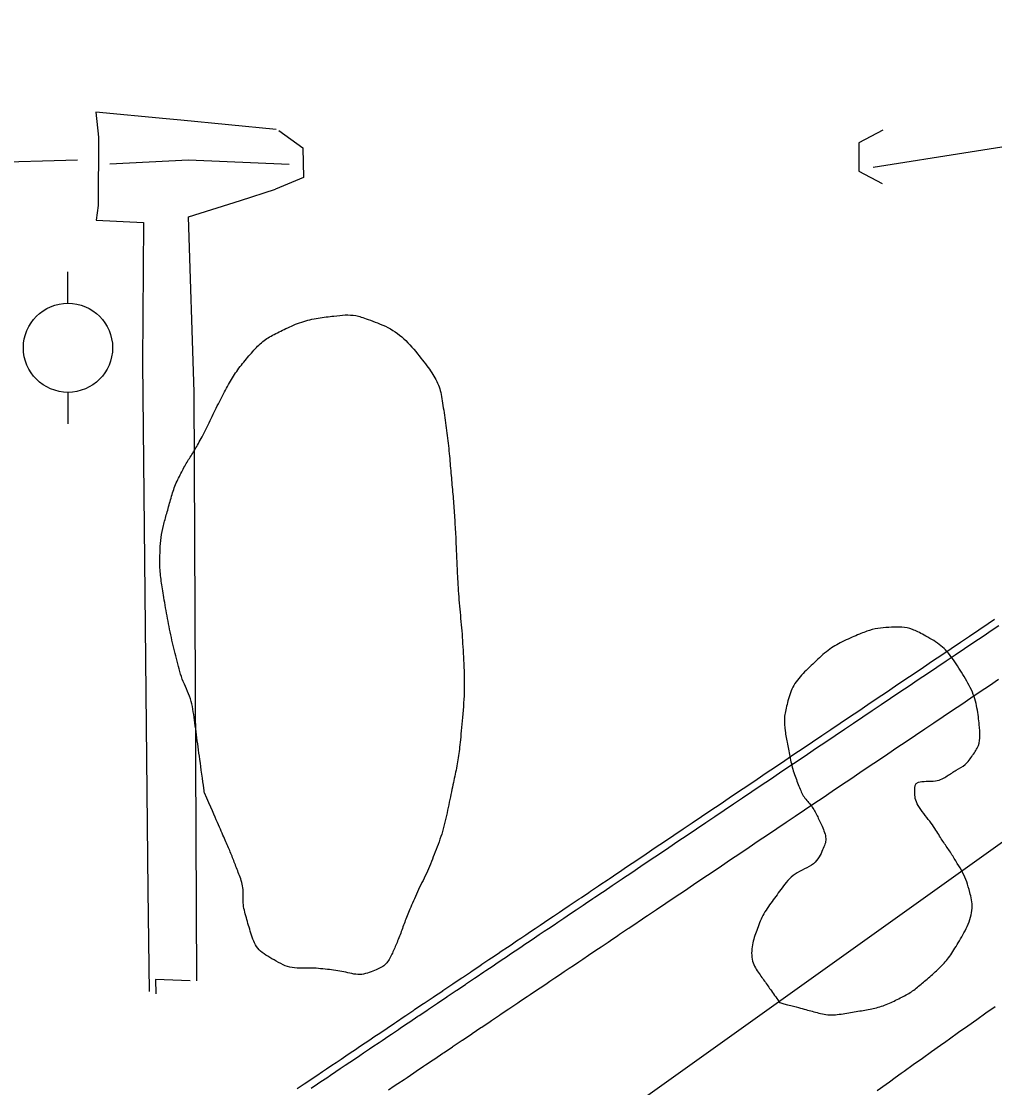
# Model space of a CAD drawing. Extents: x 2145380 to 2157287, y 139568 to 149130.
# Drawn here: x 2151782 to 2151869.3, y 142658.9 to 142754.6 of the extents above; entities that cross this region are included whole.
import ezdxf

# ---------------------------------------------------------------- set-up
doc = ezdxf.new("R2010")
doc.units = 0
for name, color, linetype in [('PR_PREVIOUSLY CONSTRUCTED', 7, 'Continuous'), ('TOPO_Asphalt', 7, 'Continuous'), ('TOPO_Concrete', 7, 'Continuous'), ('TOPO_DRAIN_Headwall', 7, 'Continuous'), ('TOPO_Flowline', 7, 'Continuous'), ('TOPO_Power Pole', 7, 'Continuous'), ('TOPO_Tree Line', 7, 'Continuous')]:
    doc.layers.add(name, color=color, linetype=linetype)

# ---------------------------------------------------------------- blocks, each defined once
blk = doc.blocks.new('POWPOL')
at = {"layer": 'TOPO_Power Pole'}
for p, q in [((0, 10.16), (0, 17.34)), ((0, -10.16), (0, -17.34))]:
    blk.add_line(p, q, dxfattribs=at)
blk.add_circle((0, 0), 10.16, dxfattribs=at)

msp = doc.modelspace()

# ---------------------------------------------------------------- linework, layer by layer
at = {"layer": 'PR_PREVIOUSLY CONSTRUCTED'}
msp.add_line((2151790.957, 142624.477), (2151878.636, 142687.122), dxfattribs=at)
for points in [[(2151806.743, 142658.813), (2151807.354, 142659.224), (2151807.615, 142659.4), (2151808.183, 142659.783), (2151808.487, 142659.987), (2151809.013, 142660.341), (2151809.359, 142660.574), (2151809.842, 142660.899), (2151810.231, 142661.161), (2151810.672, 142661.458), (2151811.103, 142661.748), (2151811.501, 142662.016), (2151811.975, 142662.335), (2151812.331, 142662.575), (2151812.847, 142662.922), (2151813.16, 142663.133), (2151813.718, 142663.509), (2151813.99, 142663.692), (2151814.59, 142664.096), (2151814.82, 142664.25), (2151815.462, 142664.683), (2151815.649, 142664.809), (2151816.334, 142665.27), (2151816.479, 142665.367), (2151817.206, 142665.857), (2151817.308, 142665.926), (2151818.078, 142666.444), (2151818.138, 142666.484), (2151818.95, 142667.031), (2151818.967, 142667.043), (2151819.797, 142667.601), (2151819.822, 142667.618), (2151820.626, 142668.16), (2151820.693, 142668.205), (2151821.456, 142668.718), (2151821.565, 142668.792), (2151822.285, 142669.276), (2151822.437, 142669.379), (2151823.115, 142669.835), (2151823.309, 142669.966), (2151823.944, 142670.393), (2151824.181, 142670.553), (2151824.774, 142670.952), (2151825.053, 142671.14), (2151825.603, 142671.51), (2151825.925, 142671.727), (2151826.433, 142672.069), (2151826.797, 142672.314), (2151827.262, 142672.627), (2151827.668, 142672.901), (2151828.092, 142673.186), (2151828.54, 142673.488), (2151828.921, 142673.744), (2151829.412, 142674.075), (2151829.751, 142674.303), (2151830.284, 142674.662), (2151830.581, 142674.861), (2151831.156, 142675.249), (2151831.41, 142675.42), (2151832.028, 142675.835), (2151832.24, 142675.978), (2151832.9, 142676.422), (2151833.069, 142676.537), (2151833.772, 142677.009), (2151833.899, 142677.095), (2151834.643, 142677.596), (2151834.728, 142677.653), (2151835.515, 142678.183), (2151835.558, 142678.212), (2151836.387, 142678.77), (2151837.217, 142679.329), (2151838.046, 142679.887), (2151838.876, 142680.446), (2151839.705, 142681.004), (2151840.535, 142681.563), (2151841.364, 142682.121), (2151842.194, 142682.68), (2151843.023, 142683.238), (2151843.853, 142683.797), (2151844.682, 142684.355), (2151845.512, 142684.914), (2151846.342, 142685.472), (2151847.171, 142686.03), (2151848.001, 142686.589), (2151848.83, 142687.147), (2151849.66, 142687.706), (2151850.489, 142688.264), (2151851.319, 142688.823), (2151852.148, 142689.381), (2151852.978, 142689.94), (2151853.807, 142690.498), (2151854.637, 142691.057), (2151855.466, 142691.615), (2151856.296, 142692.174), (2151857.125, 142692.732), (2151857.955, 142693.291), (2151858.784, 142693.849), (2151859.614, 142694.407), (2151860.443, 142694.966), (2151861.273, 142695.524), (2151862.103, 142696.083), (2151862.932, 142696.641), (2151863.762, 142697.2), (2151864.591, 142697.758), (2151865.421, 142698.317), (2151866.25, 142698.875), (2151867.08, 142699.434), (2151867.909, 142699.992), (2151868.739, 142700.551), (2151869.328, 142700.948)], [(2151807.988, 142658.847), (2151808.556, 142659.229), (2151808.86, 142659.434), (2151809.385, 142659.788), (2151809.731, 142660.021), (2151810.215, 142660.346), (2151810.603, 142660.608), (2151811.044, 142660.905), (2151811.475, 142661.195), (2151811.874, 142661.463), (2151812.347, 142661.782), (2151812.703, 142662.022), (2151813.219, 142662.369), (2151813.533, 142662.58), (2151814.091, 142662.956), (2151814.362, 142663.139), (2151814.963, 142663.543), (2151815.192, 142663.697), (2151815.835, 142664.13), (2151816.021, 142664.256), (2151816.706, 142664.717), (2151816.851, 142664.814), (2151817.578, 142665.304), (2151817.68, 142665.373), (2151818.45, 142665.891), (2151818.51, 142665.931), (2151819.322, 142666.478), (2151819.339, 142666.49), (2151820.169, 142667.048), (2151820.194, 142667.065), (2151820.999, 142667.606), (2151821.066, 142667.652), (2151821.828, 142668.165), (2151821.938, 142668.239), (2151822.658, 142668.723), (2151822.81, 142668.826), (2151823.487, 142669.282), (2151823.681, 142669.413), (2151824.317, 142669.84), (2151824.553, 142670), (2151825.146, 142670.399), (2151825.425, 142670.587), (2151825.976, 142670.957), (2151826.297, 142671.174), (2151826.805, 142671.516), (2151827.169, 142671.761), (2151827.635, 142672.074), (2151828.041, 142672.348), (2151828.464, 142672.633), (2151828.913, 142672.935), (2151829.294, 142673.191), (2151829.785, 142673.522), (2151830.123, 142673.75), (2151830.656, 142674.109), (2151830.953, 142674.308), (2151831.528, 142674.696), (2151831.782, 142674.867), (2151832.4, 142675.282), (2151832.612, 142675.425), (2151833.272, 142675.869), (2151833.441, 142675.983), (2151834.144, 142676.456), (2151834.271, 142676.542), (2151835.016, 142677.043), (2151835.1, 142677.1), (2151835.888, 142677.63), (2151835.93, 142677.659), (2151836.76, 142678.217), (2151837.589, 142678.776), (2151838.419, 142679.334), (2151839.248, 142679.893), (2151840.078, 142680.451), (2151840.907, 142681.01), (2151841.737, 142681.568), (2151842.566, 142682.127), (2151843.396, 142682.685), (2151844.225, 142683.244), (2151845.055, 142683.802), (2151845.884, 142684.361), (2151846.714, 142684.919), (2151847.543, 142685.477), (2151848.373, 142686.036), (2151849.202, 142686.594), (2151850.032, 142687.153), (2151850.861, 142687.711), (2151851.691, 142688.27), (2151852.521, 142688.828), (2151853.35, 142689.387), (2151854.18, 142689.945), (2151855.009, 142690.504), (2151855.839, 142691.062), (2151856.668, 142691.621), (2151857.498, 142692.179), (2151858.327, 142692.738), (2151859.157, 142693.296), (2151859.986, 142693.854), (2151860.816, 142694.413), (2151861.645, 142694.971), (2151862.475, 142695.53), (2151863.304, 142696.088), (2151864.134, 142696.647), (2151864.963, 142697.205), (2151865.793, 142697.764), (2151866.622, 142698.322), (2151867.452, 142698.881), (2151868.282, 142699.439), (2151869.111, 142699.998), (2151869.701, 142700.395)], [(2151814.937, 142658.704), (2151815.453, 142659.051), (2151815.767, 142659.262), (2151816.325, 142659.638), (2151816.596, 142659.821), (2151817.197, 142660.225), (2151817.426, 142660.379), (2151818.068, 142660.812), (2151818.255, 142660.938), (2151818.94, 142661.399), (2151819.085, 142661.496), (2151819.812, 142661.986), (2151819.914, 142662.055), (2151820.684, 142662.573), (2151820.744, 142662.613), (2151821.556, 142663.16), (2151821.573, 142663.171), (2151822.403, 142663.73), (2151822.428, 142663.747), (2151823.232, 142664.288), (2151823.3, 142664.334), (2151824.062, 142664.847), (2151824.172, 142664.921), (2151824.891, 142665.405), (2151825.043, 142665.508), (2151825.721, 142665.964), (2151825.915, 142666.095), (2151826.55, 142666.522), (2151826.787, 142666.682), (2151827.38, 142667.081), (2151827.659, 142667.269), (2151828.21, 142667.639), (2151828.531, 142667.856), (2151829.039, 142668.198), (2151829.403, 142668.443), (2151829.869, 142668.756), (2151830.275, 142669.029), (2151830.698, 142669.315), (2151831.147, 142669.616), (2151831.528, 142669.873), (2151832.018, 142670.203), (2151832.357, 142670.432), (2151832.89, 142670.79), (2151833.187, 142670.99), (2151833.762, 142671.377), (2151834.016, 142671.548), (2151834.634, 142671.964), (2151834.846, 142672.107), (2151835.506, 142672.551), (2151835.675, 142672.665), (2151836.378, 142673.138), (2151836.505, 142673.224), (2151837.25, 142673.725), (2151837.334, 142673.782), (2151838.122, 142674.312), (2151838.164, 142674.341), (2151838.993, 142674.899), (2151839.823, 142675.458), (2151840.652, 142676.016), (2151841.482, 142676.575), (2151842.311, 142677.133), (2151843.141, 142677.692), (2151843.971, 142678.25), (2151844.8, 142678.809), (2151845.63, 142679.367), (2151846.459, 142679.925), (2151847.289, 142680.484), (2151848.118, 142681.042), (2151848.948, 142681.601), (2151849.777, 142682.159), (2151850.607, 142682.718), (2151851.436, 142683.276), (2151852.266, 142683.835), (2151853.095, 142684.393), (2151853.925, 142684.952), (2151854.754, 142685.51), (2151855.584, 142686.069), (2151856.413, 142686.627), (2151857.243, 142687.186), (2151858.073, 142687.744), (2151858.902, 142688.302), (2151859.732, 142688.861), (2151860.561, 142689.419), (2151861.391, 142689.978), (2151862.22, 142690.536), (2151863.05, 142691.095), (2151863.879, 142691.653), (2151864.709, 142692.212), (2151865.538, 142692.77), (2151866.368, 142693.329), (2151867.197, 142693.887), (2151868.027, 142694.446), (2151868.856, 142695.004), (2151869.686, 142695.563)], [(2151858.781, 142658.627), (2151859.592, 142659.213), (2151859.89, 142659.428), (2151860.403, 142659.798), (2151860.944, 142660.188), (2151861.215, 142660.382), (2151862.027, 142660.965), (2151862.84, 142661.548), (2151863.653, 142662.129), (2151864.467, 142662.71), (2151864.933, 142663.042), (2151865.282, 142663.29), (2151866.097, 142663.869), (2151866.913, 142664.447), (2151867.73, 142665.025), (2151868.547, 142665.601), (2151869.364, 142666.177)]]:
    msp.add_lwpolyline(points, dxfattribs=at)
at = {"layer": 'TOPO_Asphalt'}
msp.add_lwpolyline([(2151797.127, 142668.477), (2151794.034, 142668.617), (2151794.057, 142667.331)], dxfattribs=at)
at = {"layer": 'TOPO_Concrete'}
for points in [[(2151804.837, 142744.898), (2151796.285, 142745.734), (2151794.984, 142745.871), (2151788.679, 142746.473), (2151788.913, 142744.226), (2151788.892, 142738.089), (2151788.711, 142736.776), (2151792.94, 142736.563)], [(2151797.727, 142668.497), (2151797.493, 142721.322), (2151796.994, 142737.074), (2151801.664, 142738.54), (2151804.785, 142739.551)], [(2151792.94, 142736.563), (2151792.865, 142723.98), (2151793.32, 142676.58), (2151793.454, 142667.517)]]:
    msp.add_lwpolyline(points, dxfattribs=at)
at = {"layer": 'TOPO_DRAIN_Headwall'}
for points in [[(2151805.081, 142744.815), (2151807.258, 142743.252), (2151807.293, 142740.591), (2151804.785, 142739.551)], [(2151859.303, 142744.854), (2151857.133, 142743.716), (2151857.152, 142741.179), (2151859.244, 142740.053)]]:
    msp.add_lwpolyline(points, dxfattribs=at)
at = {"layer": 'TOPO_Flowline'}
for points in [[(2152133.432, 142754.619), (2152083.194, 142753.751), (2152069.623, 142753.675), (2152047.987, 142752.95), (2152026.063, 142752.444), (2152017.871, 142752.189), (2151971.543, 142751.23), (2151964.276, 142750.442), (2151952.33, 142749.268), (2151940.272, 142747.473), (2151919.533, 142747.25), (2151884.549, 142745.622), (2151858.42, 142741.503)], [(2151787.035, 142742.164), (2151770.187, 142741.667), (2151759.38, 142741.105), (2151746.01, 142741.4), (2151650.286, 142740.367), (2151642.308, 142740.238), (2151592.721, 142738.647), (2151588.53, 142738.422), (2151572.094, 142738.083), (2151557.679, 142736.761), (2151553.777, 142736.193), (2151530.046, 142732.926), (2151517.739, 142729.282), (2151500.703, 142725.903), (2151481.03, 142720.166)], [(2151806.027, 142741.775), (2151796.992, 142742.169), (2151789.93, 142741.802)]]:
    msp.add_lwpolyline(points, dxfattribs=at)
at = {"layer": 'TOPO_Tree Line'}
for points in [[(2151798.406, 142685.374), (2151799.019, 142683.983), (2151799.631, 142682.591), (2151800.243, 142681.2), (2151800.69, 142680.182), (2151801.093, 142679.143), (2151801.493, 142678.107), (2151801.972, 142676.866), (2151801.798, 142675.467), (2151802.17, 142674.168), (2151802.571, 142672.768), (2151803.052, 142671.313), (2151804.429, 142670.496), (2151806.079, 142669.519), (2151807.789, 142669.696), (2151809.496, 142669.505), (2151810.9, 142669.348), (2151812.361, 142668.882), (2151813.745, 142669.443), (2151814.676, 142669.82), (2151815.198, 142670.759), (2151815.572, 142671.643), (2151816.044, 142672.76), (2151816.419, 142673.899), (2151816.889, 142675.005), (2151817.607, 142676.691), (2151818.454, 142678.32), (2151819.117, 142680.041), (2151819.828, 142681.883), (2151820.231, 142683.806), (2151820.644, 142685.737), (2151820.96, 142687.219), (2151821.235, 142688.696), (2151821.39, 142690.203), (2151821.654, 142692.778), (2151821.782, 142695.366), (2151821.633, 142697.939), (2151821.504, 142700.173), (2151821.252, 142702.405), (2151821.129, 142704.64), (2151821.033, 142706.385), (2151820.979, 142708.134), (2151820.872, 142709.879), (2151820.77, 142711.555), (2151820.606, 142713.226), (2151820.463, 142714.899), (2151820.305, 142716.744), (2151820.061, 142718.575), (2151819.773, 142720.409), (2151819.548, 142721.838), (2151818.862, 142723.079), (2151817.901, 142724.309), (2151816.536, 142726.053), (2151814.946, 142727.197), (2151812.935, 142727.915), (2151812.006, 142728.247), (2151811.036, 142728.284), (2151810.109, 142728.172), (2151808.615, 142727.993), (2151807.136, 142727.688), (2151805.686, 142727.011), (2151804.507, 142726.46), (2151803.494, 142725.825), (2151802.654, 142724.86), (2151801.7, 142723.765), (2151800.911, 142722.637), (2151800.246, 142721.391), (2151799.459, 142719.914), (2151798.772, 142718.393), (2151797.983, 142716.926), (2151797.461, 142715.956), (2151796.83, 142715.051), (2151796.321, 142714.063), (2151795.726, 142712.908), (2151795.377, 142711.677), (2151795.025, 142710.416), (2151794.73, 142709.358), (2151794.489, 142708.297), (2151794.442, 142707.222), (2151794.384, 142705.886), (2151794.501, 142704.53), (2151794.725, 142703.198), (2151795.052, 142701.244), (2151795.432, 142699.317), (2151795.902, 142697.398), (2151796.354, 142695.555), (2151797.262, 142693.826), (2151797.516, 142691.949), (2151797.813, 142689.757), (2151798.11, 142687.566), (2151798.406, 142685.374), (2151798.406, 142685.374)], [(2151850.039, 142666.528), (2151850.039, 142666.528), (2151849.432, 142667.387), (2151848.825, 142668.247), (2151848.217, 142669.107), (2151847.47, 142670.166), (2151847.52, 142671.787), (2151847.962, 142672.988), (2151848.467, 142674.362), (2151849.353, 142675.617), (2151850.233, 142676.811), (2151851.245, 142678.181), (2151853.291, 142678.874), (2151853.935, 142680.329), (2151854.316, 142681.192), (2151853.841, 142682.411), (2151853.389, 142683.307), (2151852.931, 142684.215), (2151852.163, 142684.957), (2151851.779, 142685.919), (2151851.279, 142687.171), (2151850.965, 142688.469), (2151850.72, 142689.773), (2151850.508, 142690.902), (2151850.406, 142692.099), (2151850.683, 142693.233), (2151851.047, 142694.724), (2151851.95, 142695.939), (2151853.144, 142697.059), (2151854.379, 142698.218), (2151855.594, 142698.938), (2151857.124, 142699.571), (2151858.103, 142699.976), (2151859.084, 142700.184), (2151860.063, 142700.223), (2151861.011, 142700.261), (2151861.957, 142700.079), (2151862.902, 142699.564), (2151864.461, 142698.714), (2151865.396, 142697.694), (2151866.332, 142696.196), (2151867.326, 142694.607), (2151867.794, 142692.991), (2151867.954, 142691.36), (2151868.037, 142690.503), (2151867.951, 142689.586), (2151867.363, 142688.747), (2151866.713, 142687.821), (2151865.874, 142687.407), (2151865.069, 142686.881), (2151864.205, 142686.317), (2151862.144, 142686.485), (2151862.15, 142685.63), (2151862.159, 142684.425), (2151863.458, 142682.944), (2151864.258, 142681.683), (2151864.829, 142680.784), (2151865.43, 142679.932), (2151865.992, 142679.005), (2151866.468, 142678.22), (2151866.852, 142677.369), (2151867.073, 142676.529), (2151867.464, 142675.043), (2151866.916, 142673.334), (2151866.035, 142671.86), (2151865.305, 142670.637), (2151864.5, 142669.733), (2151863.476, 142668.829), (2151862.608, 142668.063), (2151861.769, 142667.408), (2151860.733, 142666.884), (2151859.604, 142666.314), (2151858.448, 142665.98), (2151857.237, 142665.78), (2151855.906, 142665.56), (2151854.506, 142665.337), (2151853.208, 142665.683), (2151852.152, 142665.965), (2151851.095, 142666.246), (2151850.039, 142666.528)]]:
    msp.add_open_spline(points, degree=3, dxfattribs=at)

# ---------------------------------------------------------------- block references
at = {"layer": 'TOPO_Power Pole', "xscale": 0.39370000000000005, "yscale": 0.3937000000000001}
msp.add_blockref('POWPOL', (2151786.17, 142725.314), dxfattribs=at)

doc.saveas('drawing.dxf')
